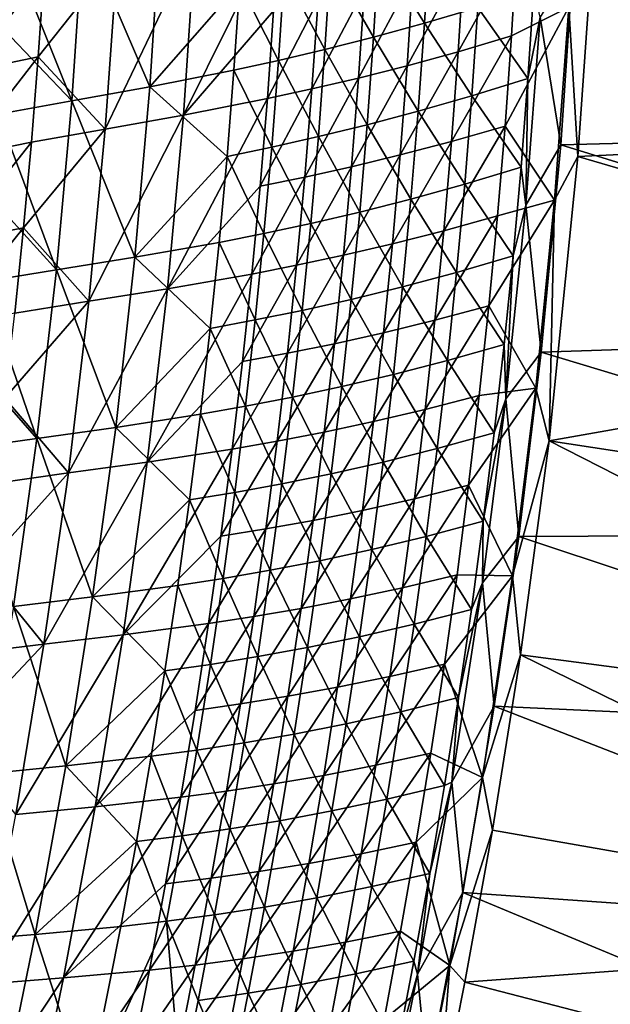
# Model space of a CAD drawing. Header units: metres. Extents: x 0 to 1400, y -1400 to 0.
# Tile 278 of 366: x 1278 to 1327, y -637 to -557. Entities that reach past the tile are written whole.
import ezdxf

# ---------------------------------------------------------------- set-up
doc = ezdxf.new("R2010")
doc.units = ezdxf.units.M

msp = doc.modelspace()

# ---------------------------------------------------------------- linework, layer by layer
at = {"layer": 'None'}
for points in [[(1290.08728, -548.115723, -255.783554), (1283.700562, -549.399353, -311.768768), (1289.181152, -562.140625, -255.795685)], [(1289.181152, -562.140625, -255.795685), (1296.554932, -553.705139, -199.830627), (1290.08728, -548.115723, -255.783554)], [(1299.761108, -548.687988, -200.216446), (1291.925415, -564.463867, -256.163635), (1292.895264, -550.178772, -256.151398)], [(1299.761108, -548.687988, -200.216446), (1299.337646, -555.90332, -200.222137), (1291.925415, -564.463867, -256.163635)], [(1282.763184, -563.29718, -311.780365), (1283.700562, -549.399353, -311.768768), (1277.67981, -550.602539, -367.761932)], [(1283.700562, -549.399353, -311.768768), (1282.763184, -563.29718, -311.780365), (1289.181152, -562.140625, -255.795685)], [(1323.956177, -551.852417, -29.544565), (1373.926392, -565.594421), (1374.918823, -548.937927)], [(1375.698975, -548.824097, -3), (1374.709106, -565.499756, -3), (1325.384521, -553.028625, -32.129719)], [(1292.895264, -550.178772, -256.151398), (1291.925415, -564.463867, -256.163635), (1285.501587, -565.615051, -312.129211)], [(1285.501587, -565.615051, -312.129211), (1286.502563, -551.458679, -312.117523), (1292.895264, -550.178772, -256.151398)], [(1311.739136, -556.928833, -88.082977), (1312.167358, -549.702148, -88.080376), (1307.998779, -550.888428, -115.989899)], [(1312.167358, -549.702148, -88.080376), (1311.739136, -556.928833, -88.082977), (1316.122925, -555.628357, -60.196178)], [(1277.238403, -557.498962, -367.766785), (1282.763184, -563.29718, -311.780365), (1277.67981, -550.602539, -367.761932)], [(1307.555786, -558.07782, -115.993576), (1307.998779, -550.888428, -115.989899), (1304.016235, -551.93988, -143.919174)], [(1307.555786, -558.07782, -115.993576), (1311.739136, -556.928833, -88.082977), (1307.998779, -550.888428, -115.989899)], [(1319.331299, -550.57666, -60.669395), (1314.500366, -559.271912, -88.538628), (1314.961304, -551.911621, -88.536018)], [(1319.331299, -550.57666, -60.669395), (1318.887207, -557.974609, -60.670635), (1314.500366, -559.271912, -88.538628)], [(1323.594238, -555.610901, -32.843884), (1318.887207, -557.974609, -60.670635), (1319.331299, -550.57666, -60.669395)], [(1285.501587, -565.615051, -312.129211), (1280.004272, -559.684021, -368.092255), (1286.502563, -551.458679, -312.117523)], [(1280.004272, -559.684021, -368.092255), (1280.47644, -552.659485, -368.087372), (1286.502563, -551.458679, -312.117523)], [(1303.560181, -559.092041, -143.92366), (1304.016235, -551.93988, -143.919174), (1300.205933, -552.87323, -171.867142)], [(1307.555786, -558.07782, -115.993576), (1304.016235, -551.93988, -143.919174), (1303.560181, -559.092041, -143.92366)], [(1314.961304, -551.911621, -88.536018), (1314.500366, -559.271912, -88.538628), (1310.314209, -560.417603, -116.431664)], [(1314.961304, -551.911621, -88.536018), (1310.314209, -560.417603, -116.431664), (1310.789917, -553.095154, -116.427971)], [(1322.928711, -566.902344, -29.544586), (1323.956177, -551.852417, -29.544565), (1321.232422, -556.4375, -30.962009)], [(1323.956177, -551.852417, -29.544565), (1322.928711, -566.902344, -29.544586), (1373.926392, -565.594421)], [(1274.221069, -560.892273, -424.044281), (1280.47644, -552.659485, -368.087372), (1280.004272, -559.684021, -368.092255)], [(1274.221069, -560.892273, -424.044281), (1274.709839, -553.913086, -424.041046), (1280.47644, -552.659485, -368.087372)], [(1299.738281, -559.988525, -171.872253), (1300.205933, -552.87323, -171.867142), (1296.554932, -553.705139, -199.830627)], [(1303.560181, -559.092041, -143.92366), (1300.205933, -552.87323, -171.867142), (1299.738281, -559.988525, -171.872253)], [(1310.789917, -553.095154, -116.427971), (1306.315552, -561.428589, -144.345581), (1306.804443, -554.14386, -144.34108)], [(1310.789917, -553.095154, -116.427971), (1310.314209, -560.417603, -116.431664), (1306.315552, -561.428589, -144.345581)], [(1325.384521, -553.028625, -32.129719), (1324.347168, -567.869507, -32.129738), (1323.594238, -555.610901, -32.843884)], [(1325.384521, -553.028625, -32.129719), (1374.709106, -565.499756, -3), (1324.347168, -567.869507, -32.129738)], [(1296.076904, -560.78418, -199.836227), (1296.554932, -553.705139, -199.830627), (1289.181152, -562.140625, -255.795685)], [(1299.738281, -559.988525, -171.872253), (1296.554932, -553.705139, -199.830627), (1296.076904, -560.78418, -199.836227)], [(1306.804443, -554.14386, -144.34108), (1302.490967, -562.321655, -172.278519), (1302.991455, -555.074341, -172.273361)], [(1306.804443, -554.14386, -144.34108), (1306.315552, -561.428589, -144.345581), (1302.490967, -562.321655, -172.278519)], [(1320.238647, -561.454895, -32.34861), (1320.718262, -554.160278, -32.348568), (1316.122925, -555.628357, -60.196178)], [(1321.232422, -556.4375, -30.962009), (1320.718262, -554.160278, -32.348568), (1320.238647, -561.454895, -32.34861)], [(1302.991455, -555.074341, -172.273361), (1302.490967, -562.321655, -172.278519), (1298.826904, -563.113831, -200.227753)], [(1302.991455, -555.074341, -172.273361), (1298.826904, -563.113831, -200.227753), (1299.337646, -555.90332, -200.222137)], [(1299.337646, -555.90332, -200.222137), (1298.826904, -563.113831, -200.227753), (1291.925415, -564.463867, -256.163635)], [(1311.739136, -556.928833, -88.082977), (1315.625122, -562.886108, -60.197418), (1316.122925, -555.628357, -60.196178)], [(1316.122925, -555.628357, -60.196178), (1315.625122, -562.886108, -60.197418), (1320.238647, -561.454895, -32.34861)], [(1318.887207, -557.974609, -60.670635), (1323.594238, -555.610901, -32.843884), (1318.35498, -565.36731, -60.671867)], [(1323.594238, -555.610901, -32.843884), (1322.411499, -571.45166, -32.844135), (1318.35498, -565.36731, -60.671867)], [(1323.594238, -555.610901, -32.843884), (1324.347168, -567.869507, -32.129738), (1322.411499, -571.45166, -32.844135)], [(1320.052124, -571.872681, -30.961826), (1321.232422, -556.4375, -30.962009), (1320.238647, -561.454895, -32.34861)], [(1320.052124, -571.872681, -30.961826), (1322.928711, -566.902344, -29.544586), (1321.232422, -556.4375, -30.962009)], [(1277.238403, -557.498962, -367.766785), (1276.712158, -564.389893, -367.771606), (1282.763184, -563.29718, -311.780365)], [(1311.225098, -564.149292, -88.085541), (1311.739136, -556.928833, -88.082977), (1307.555786, -558.07782, -115.993576)], [(1315.625122, -562.886108, -60.197418), (1311.739136, -556.928833, -88.082977), (1311.225098, -564.149292, -88.085541)], [(1307.027344, -565.260803, -115.9972), (1307.555786, -558.07782, -115.993576), (1303.560181, -559.092041, -143.92366)], [(1307.027344, -565.260803, -115.9972), (1311.225098, -564.149292, -88.085541), (1307.555786, -558.07782, -115.993576)], [(1318.887207, -557.974609, -60.670635), (1313.951904, -566.626648, -88.541206), (1314.500366, -559.271912, -88.538628)], [(1318.887207, -557.974609, -60.670635), (1318.35498, -565.36731, -60.671867), (1313.951904, -566.626648, -88.541206)], [(1303.018921, -566.23761, -143.928055), (1303.560181, -559.092041, -143.92366), (1299.738281, -559.988525, -171.872253)], [(1307.027344, -565.260803, -115.9972), (1303.560181, -559.092041, -143.92366), (1303.018921, -566.23761, -143.928055)], [(1314.500366, -559.271912, -88.538628), (1309.751221, -567.734253, -116.435318), (1310.314209, -560.417603, -116.431664)], [(1314.500366, -559.271912, -88.538628), (1313.951904, -566.626648, -88.541206), (1309.751221, -567.734253, -116.435318)], [(1273.64624, -567.866638, -424.047516), (1280.004272, -559.684021, -368.092255), (1279.445557, -566.703796, -368.097107)], [(1273.64624, -567.866638, -424.047516), (1274.221069, -560.892273, -424.044281), (1280.004272, -559.684021, -368.092255)], [(1279.445557, -566.703796, -368.097107), (1280.004272, -559.684021, -368.092255), (1285.501587, -565.615051, -312.129211)], [(1299.185791, -567.097107, -171.877274), (1299.738281, -559.988525, -171.872253), (1296.076904, -560.78418, -199.836227)], [(1303.018921, -566.23761, -143.928055), (1299.738281, -559.988525, -171.872253), (1299.185791, -567.097107, -171.877274)], [(1295.51416, -567.856506, -199.841736), (1296.076904, -560.78418, -199.836227), (1289.181152, -562.140625, -255.795685)], [(1299.185791, -567.097107, -171.877274), (1296.076904, -560.78418, -199.836227), (1295.51416, -567.856506, -199.841736)], [(1310.314209, -560.417603, -116.431664), (1309.751221, -567.734253, -116.435318), (1305.739868, -568.707275, -144.350052)], [(1310.314209, -560.417603, -116.431664), (1305.739868, -568.707275, -144.350052), (1306.315552, -561.428589, -144.345581)], [(1306.315552, -561.428589, -144.345581), (1301.903931, -569.562866, -172.2836), (1302.490967, -562.321655, -172.278519)], [(1306.315552, -561.428589, -144.345581), (1305.739868, -568.707275, -144.350052), (1301.903931, -569.562866, -172.2836)], [(1315.625122, -562.886108, -60.197418), (1319.67334, -568.742981, -32.348663), (1320.238647, -561.454895, -32.34861)], [(1320.238647, -561.454895, -32.34861), (1319.67334, -568.742981, -32.348663), (1320.052124, -571.872681, -30.961826)], [(1289.181152, -562.140625, -255.795685), (1282.763184, -563.29718, -311.780365), (1287.9375, -576.138611, -255.807434)], [(1289.181152, -562.140625, -255.795685), (1287.9375, -576.138611, -255.807434), (1295.51416, -567.856506, -199.841736)], [(1302.490967, -562.321655, -172.278519), (1298.229736, -570.318237, -200.233322), (1298.826904, -563.113831, -200.227753)], [(1302.490967, -562.321655, -172.278519), (1301.903931, -569.562866, -172.2836), (1298.229736, -570.318237, -200.233322)], [(1276.712158, -564.389893, -367.771606), (1281.489258, -577.168518, -311.791626), (1282.763184, -563.29718, -311.780365)], [(1282.763184, -563.29718, -311.780365), (1281.489258, -577.168518, -311.791626), (1287.9375, -576.138611, -255.807434)], [(1298.826904, -563.113831, -200.227753), (1298.229736, -570.318237, -200.233322), (1290.61145, -578.72406, -256.175568)], [(1291.925415, -564.463867, -256.163635), (1298.826904, -563.113831, -200.227753), (1290.61145, -578.72406, -256.175568)], [(1315.042114, -570.136963, -60.198654), (1315.625122, -562.886108, -60.197418), (1311.225098, -564.149292, -88.085541)], [(1319.67334, -568.742981, -32.348663), (1315.625122, -562.886108, -60.197418), (1315.042114, -570.136963, -60.198654)], [(1310.626221, -571.362549, -88.088074), (1311.225098, -564.149292, -88.085541), (1307.027344, -565.260803, -115.9972)], [(1315.042114, -570.136963, -60.198654), (1311.225098, -564.149292, -88.085541), (1310.626221, -571.362549, -88.088074)], [(1276.712158, -564.389893, -367.771606), (1276.102173, -571.274292, -367.776367), (1281.489258, -577.168518, -311.791626)], [(1291.925415, -564.463867, -256.163635), (1284.157959, -579.746582, -312.140656), (1285.501587, -565.615051, -312.129211)], [(1291.925415, -564.463867, -256.163635), (1290.61145, -578.72406, -256.175568), (1284.157959, -579.746582, -312.140656)], [(1285.501587, -565.615051, -312.129211), (1284.157959, -579.746582, -312.140656), (1278.801636, -573.717407, -368.101929)], [(1278.801636, -573.717407, -368.101929), (1279.445557, -566.703796, -368.097107), (1285.501587, -565.615051, -312.129211)], [(1306.414551, -572.43634, -116.000763), (1307.027344, -565.260803, -115.9972), (1303.018921, -566.23761, -143.928055)], [(1306.414551, -572.43634, -116.000763), (1310.626221, -571.362549, -88.088074), (1307.027344, -565.260803, -115.9972)], [(1318.35498, -565.36731, -60.671867), (1313.316895, -573.974548, -88.543755), (1313.951904, -566.626648, -88.541206)], [(1318.35498, -565.36731, -60.671867), (1317.735962, -572.753418, -60.673096), (1313.316895, -573.974548, -88.543755)], [(1318.35498, -565.36731, -60.671867), (1322.411499, -571.45166, -32.844135), (1317.735962, -572.753418, -60.673096)], [(1322.928711, -566.902344, -29.544586), (1372.522339, -582.221313), (1373.926392, -565.594421)], [(1374.709106, -565.499756, -3), (1373.307251, -582.145874, -3), (1324.347168, -567.869507, -32.129738)], [(1302.393555, -573.375671, -143.932388), (1303.018921, -566.23761, -143.928055), (1299.185791, -567.097107, -171.877274)], [(1306.414551, -572.43634, -116.000763), (1303.018921, -566.23761, -143.928055), (1302.393555, -573.375671, -143.932388)], [(1272.986694, -574.834839, -424.05069), (1279.445557, -566.703796, -368.097107), (1278.801636, -573.717407, -368.101929)], [(1272.986694, -574.834839, -424.05069), (1273.64624, -567.866638, -424.047516), (1279.445557, -566.703796, -368.097107)], [(1298.549316, -574.198059, -171.882217), (1299.185791, -567.097107, -171.877274), (1295.51416, -567.856506, -199.841736)], [(1302.393555, -573.375671, -143.932388), (1299.185791, -567.097107, -171.877274), (1298.549316, -574.198059, -171.882217)], [(1313.951904, -566.626648, -88.541206), (1309.102173, -575.043823, -116.438919), (1309.751221, -567.734253, -116.435318)], [(1313.316895, -573.974548, -88.543755), (1309.102173, -575.043823, -116.438919), (1313.951904, -566.626648, -88.541206)], [(1321.313354, -583.920044, -29.544594), (1322.928711, -566.902344, -29.544586), (1320.052124, -571.872681, -30.961826)], [(1322.928711, -566.902344, -29.544586), (1321.313354, -583.920044, -29.544594), (1372.522339, -582.221313)], [(1287.9375, -576.138611, -255.807434), (1294.867798, -574.921082, -199.847137), (1295.51416, -567.856506, -199.841736)], [(1294.867798, -574.921082, -199.847137), (1298.549316, -574.198059, -171.882217), (1295.51416, -567.856506, -199.841736)], [(1309.751221, -567.734253, -116.435318), (1305.078369, -575.97876, -144.354446), (1305.739868, -568.707275, -144.350052)], [(1309.751221, -567.734253, -116.435318), (1309.102173, -575.043823, -116.438919), (1305.078369, -575.97876, -144.354446)], [(1324.347168, -567.869507, -32.129738), (1373.307251, -582.145874, -3), (1321.978271, -591.219177, -32.129742)], [(1324.347168, -567.869507, -32.129738), (1321.978271, -591.219177, -32.129742), (1322.411499, -571.45166, -32.844135)], [(1305.739868, -568.707275, -144.350052), (1305.078369, -575.97876, -144.354446), (1301.231323, -576.796631, -172.288635)], [(1305.739868, -568.707275, -144.350052), (1301.231323, -576.796631, -172.288635), (1301.903931, -569.562866, -172.2836)], [(1319.023071, -576.02356, -32.348732), (1319.67334, -568.742981, -32.348663), (1315.042114, -570.136963, -60.198654)], [(1319.67334, -568.742981, -32.348663), (1319.023071, -576.02356, -32.348732), (1320.052124, -571.872681, -30.961826)], [(1301.903931, -569.562866, -172.2836), (1297.547241, -577.515076, -200.238815), (1298.229736, -570.318237, -200.233322)], [(1301.903931, -569.562866, -172.2836), (1301.231323, -576.796631, -172.288635), (1297.547241, -577.515076, -200.238815)], [(1298.229736, -570.318237, -200.233322), (1297.547241, -577.515076, -200.238815), (1290.61145, -578.72406, -256.175568)], [(1314.374756, -577.380005, -60.199886), (1315.042114, -570.136963, -60.198654), (1310.626221, -571.362549, -88.088074)], [(1319.023071, -576.02356, -32.348732), (1315.042114, -570.136963, -60.198654), (1314.374756, -577.380005, -60.199886)], [(1276.102173, -571.274292, -367.776367), (1275.409424, -578.151123, -367.781067), (1281.489258, -577.168518, -311.791626)], [(1309.943481, -578.567688, -88.090561), (1310.626221, -571.362549, -88.088074), (1306.414551, -572.43634, -116.000763)], [(1310.626221, -571.362549, -88.088074), (1309.943481, -578.567688, -88.090561), (1314.374756, -577.380005, -60.199886)], [(1322.411499, -571.45166, -32.844135), (1317.031006, -580.131653, -60.674309), (1317.735962, -572.753418, -60.673096)], [(1322.411499, -571.45166, -32.844135), (1320.873169, -586.882446, -32.844353), (1317.031006, -580.131653, -60.674309)], [(1320.052124, -571.872681, -30.961826), (1319.023071, -576.02356, -32.348732), (1318.422485, -587.772522, -30.961508)], [(1318.422485, -587.772522, -30.961508), (1321.313354, -583.920044, -29.544594), (1320.052124, -571.872681, -30.961826)], [(1322.411499, -571.45166, -32.844135), (1321.978271, -591.219177, -32.129742), (1320.873169, -586.882446, -32.844353)], [(1305.71814, -579.603577, -116.004257), (1306.414551, -572.43634, -116.000763), (1302.393555, -573.375671, -143.932388)], [(1305.71814, -579.603577, -116.004257), (1309.943481, -578.567688, -88.090561), (1306.414551, -572.43634, -116.000763)], [(1317.735962, -572.753418, -60.673096), (1317.031006, -580.131653, -60.674309), (1312.596558, -581.314209, -88.546272)], [(1317.735962, -572.753418, -60.673096), (1312.596558, -581.314209, -88.546272), (1313.316895, -573.974548, -88.543755)], [(1278.801636, -573.717407, -368.101929), (1278.073364, -580.723389, -368.106659), (1272.243286, -581.79541, -424.053802)], [(1272.243286, -581.79541, -424.053802), (1272.986694, -574.834839, -424.05069), (1278.801636, -573.717407, -368.101929)], [(1284.157959, -579.746582, -312.140656), (1278.073364, -580.723389, -368.106659), (1278.801636, -573.717407, -368.101929)], [(1301.685059, -580.505188, -143.936646), (1302.393555, -573.375671, -143.932388), (1298.549316, -574.198059, -171.882217)], [(1305.71814, -579.603577, -116.004257), (1302.393555, -573.375671, -143.932388), (1301.685059, -580.505188, -143.936646)], [(1297.830078, -581.290466, -171.88707), (1298.549316, -574.198059, -171.882217), (1294.867798, -574.921082, -199.847137)], [(1301.685059, -580.505188, -143.936646), (1298.549316, -574.198059, -171.882217), (1297.830078, -581.290466, -171.88707)], [(1312.596558, -581.314209, -88.546272), (1308.368164, -582.344971, -116.442474), (1313.316895, -573.974548, -88.543755)], [(1308.368164, -582.344971, -116.442474), (1309.102173, -575.043823, -116.438919), (1313.316895, -573.974548, -88.543755)], [(1294.138794, -581.977051, -199.852463), (1294.867798, -574.921082, -199.847137), (1287.9375, -576.138611, -255.807434)], [(1297.830078, -581.290466, -171.88707), (1294.867798, -574.921082, -199.847137), (1294.138794, -581.977051, -199.852463)], [(1309.102173, -575.043823, -116.438919), (1304.332153, -583.241577, -144.358795), (1305.078369, -575.97876, -144.354446)], [(1309.102173, -575.043823, -116.438919), (1308.368164, -582.344971, -116.442474), (1304.332153, -583.241577, -144.358795)], [(1287.9375, -576.138611, -255.807434), (1281.489258, -577.168518, -311.791626), (1286.364258, -590.102112, -255.818771)], [(1286.364258, -590.102112, -255.818771), (1294.138794, -581.977051, -199.852463), (1287.9375, -576.138611, -255.807434)], [(1305.078369, -575.97876, -144.354446), (1300.474365, -584.021729, -172.293594), (1301.231323, -576.796631, -172.288635)], [(1305.078369, -575.97876, -144.354446), (1304.332153, -583.241577, -144.358795), (1300.474365, -584.021729, -172.293594)], [(1318.28894, -583.296021, -32.34882), (1319.023071, -576.02356, -32.348732), (1314.374756, -577.380005, -60.199886)], [(1319.023071, -576.02356, -32.348732), (1318.28894, -583.296021, -32.34882), (1318.422485, -587.772522, -30.961508)], [(1301.231323, -576.796631, -172.288635), (1300.474365, -584.021729, -172.293594), (1296.78064, -584.703125, -200.244232)], [(1301.231323, -576.796631, -172.288635), (1296.78064, -584.703125, -200.244232), (1297.547241, -577.515076, -200.238815)], [(1281.489258, -577.168518, -311.791626), (1275.409424, -578.151123, -367.781067), (1279.887085, -591.005493, -311.80249)], [(1281.489258, -577.168518, -311.791626), (1279.887085, -591.005493, -311.80249), (1286.364258, -590.102112, -255.818771)], [(1290.61145, -578.72406, -256.175568), (1297.547241, -577.515076, -200.238815), (1288.96167, -592.948608, -256.187195)], [(1297.547241, -577.515076, -200.238815), (1296.78064, -584.703125, -200.244232), (1288.96167, -592.948608, -256.187195)], [(1309.943481, -578.567688, -88.090561), (1313.624023, -584.614441, -60.201111), (1314.374756, -577.380005, -60.199886)], [(1314.374756, -577.380005, -60.199886), (1313.624023, -584.614441, -60.201111), (1318.28894, -583.296021, -32.34882)], [(1275.409424, -578.151123, -367.781067), (1274.634888, -585.019409, -367.785706), (1279.887085, -591.005493, -311.80249)], [(1309.177979, -585.763977, -88.09301), (1309.943481, -578.567688, -88.090561), (1305.71814, -579.603577, -116.004257)], [(1313.624023, -584.614441, -60.201111), (1309.943481, -578.567688, -88.090561), (1309.177979, -585.763977, -88.09301)], [(1290.61145, -578.72406, -256.175568), (1288.96167, -592.948608, -256.187195), (1282.479614, -593.842346, -312.151825)], [(1290.61145, -578.72406, -256.175568), (1282.479614, -593.842346, -312.151825), (1284.157959, -579.746582, -312.140656)], [(1284.157959, -579.746582, -312.140656), (1282.479614, -593.842346, -312.151825), (1277.261719, -587.72052, -368.111328)], [(1277.261719, -587.72052, -368.111328), (1278.073364, -580.723389, -368.106659), (1284.157959, -579.746582, -312.140656)], [(1304.939331, -586.761719, -116.00769), (1305.71814, -579.603577, -116.004257), (1301.685059, -580.505188, -143.936646)], [(1304.939331, -586.761719, -116.00769), (1309.177979, -585.763977, -88.09301), (1305.71814, -579.603577, -116.004257)], [(1312.596558, -581.314209, -88.546272), (1317.031006, -580.131653, -60.674309), (1311.791748, -588.644409, -88.548752)], [(1311.791748, -588.644409, -88.548752), (1317.031006, -580.131653, -60.674309), (1316.241089, -587.500671, -60.675514)], [(1317.031006, -580.131653, -60.674309), (1320.873169, -586.882446, -32.844353), (1316.241089, -587.500671, -60.675514)], [(1300.894409, -587.625549, -143.940811), (1301.685059, -580.505188, -143.936646), (1297.830078, -581.290466, -171.88707)], [(1304.939331, -586.761719, -116.00769), (1301.685059, -580.505188, -143.936646), (1300.894409, -587.625549, -143.940811)], [(1297.028809, -588.373474, -171.89183), (1297.830078, -581.290466, -171.88707), (1294.138794, -581.977051, -199.852463)], [(1300.894409, -587.625549, -143.940811), (1297.830078, -581.290466, -171.88707), (1297.028809, -588.373474, -171.89183)], [(1308.368164, -582.344971, -116.442474), (1312.596558, -581.314209, -88.546272), (1307.550049, -589.636353, -116.445976)], [(1307.550049, -589.636353, -116.445976), (1312.596558, -581.314209, -88.546272), (1311.791748, -588.644409, -88.548752)], [(1293.328003, -589.02356, -199.857666), (1294.138794, -581.977051, -199.852463), (1286.364258, -590.102112, -255.818771)], [(1297.028809, -588.373474, -171.89183), (1294.138794, -581.977051, -199.852463), (1293.328003, -589.02356, -199.857666)], [(1304.332153, -583.241577, -144.358795), (1308.368164, -582.344971, -116.442474), (1303.502197, -590.494507, -144.363068)], [(1303.502197, -590.494507, -144.363068), (1308.368164, -582.344971, -116.442474), (1307.550049, -589.636353, -116.445976)], [(1321.313354, -583.920044, -29.544594), (1370.715576, -598.809265), (1372.522339, -582.221313)], [(1373.307251, -582.145874, -3), (1371.502075, -598.753113, -3), (1321.978271, -591.219177, -32.129742)], [(1300.474365, -584.021729, -172.293594), (1304.332153, -583.241577, -144.358795), (1299.633911, -591.236694, -172.298477)], [(1299.633911, -591.236694, -172.298477), (1304.332153, -583.241577, -144.358795), (1303.502197, -590.494507, -144.363068)], [(1318.28894, -583.296021, -32.34882), (1313.624023, -584.614441, -60.201111), (1317.47168, -590.55957, -32.348919)], [(1318.422485, -587.772522, -30.961508), (1318.28894, -583.296021, -32.34882), (1317.47168, -590.55957, -32.348919)], [(1296.78064, -584.703125, -200.244232), (1300.474365, -584.021729, -172.293594), (1295.930664, -591.880981, -200.249573)], [(1295.930664, -591.880981, -200.249573), (1300.474365, -584.021729, -172.293594), (1299.633911, -591.236694, -172.298477)], [(1319.478516, -599.062073, -29.54458), (1321.313354, -583.920044, -29.544594), (1318.422485, -587.772522, -30.961508)], [(1321.313354, -583.920044, -29.544594), (1319.478516, -599.062073, -29.54458), (1370.715576, -598.809265)], [(1274.634888, -585.019409, -367.785706), (1273.779541, -591.878235, -367.790253), (1279.887085, -591.005493, -311.80249)], [(1288.96167, -592.948608, -256.187195), (1296.78064, -584.703125, -200.244232), (1295.930664, -591.880981, -200.249573)], [(1312.790771, -591.839722, -60.202332), (1313.624023, -584.614441, -60.201111), (1309.177979, -585.763977, -88.09301)], [(1317.47168, -590.55957, -32.348919), (1313.624023, -584.614441, -60.201111), (1312.790771, -591.839722, -60.202332)], [(1308.330322, -592.950806, -88.095413), (1309.177979, -585.763977, -88.09301), (1304.939331, -586.761719, -116.00769)], [(1312.790771, -591.839722, -60.202332), (1309.177979, -585.763977, -88.09301), (1308.330322, -592.950806, -88.095413)], [(1304.078857, -593.910156, -116.011047), (1304.939331, -586.761719, -116.00769), (1300.894409, -587.625549, -143.940811)], [(1304.078857, -593.910156, -116.011047), (1308.330322, -592.950806, -88.095413), (1304.939331, -586.761719, -116.00769)], [(1310.903687, -595.963745, -88.551193), (1316.241089, -587.500671, -60.675514), (1315.367432, -594.859192, -60.676708)], [(1311.791748, -588.644409, -88.548752), (1316.241089, -587.500671, -60.675514), (1310.903687, -595.963745, -88.551193)], [(1316.241089, -587.500671, -60.675514), (1320.873169, -586.882446, -32.844353), (1315.367432, -594.859192, -60.676708)], [(1320.873169, -586.882446, -32.844353), (1318.960449, -602.301941, -32.844601), (1315.367432, -594.859192, -60.676708)], [(1321.978271, -591.219177, -32.129742), (1318.960449, -602.301941, -32.844601), (1320.873169, -586.882446, -32.844353)], [(1282.479614, -593.842346, -312.151825), (1276.367798, -594.707214, -368.115936), (1277.261719, -587.72052, -368.111328)], [(1296.146484, -595.446472, -171.896484), (1297.028809, -588.373474, -171.89183), (1293.328003, -589.02356, -199.857666)], [(1300.022461, -594.735901, -143.944901), (1297.028809, -588.373474, -171.89183), (1296.146484, -595.446472, -171.896484)], [(1300.022461, -594.735901, -143.944901), (1300.894409, -587.625549, -143.940811), (1297.028809, -588.373474, -171.89183)], [(1304.078857, -593.910156, -116.011047), (1300.894409, -587.625549, -143.940811), (1300.022461, -594.735901, -143.944901)], [(1316.494995, -602.857849, -30.961105), (1318.422485, -587.772522, -30.961508), (1316.572266, -597.81366, -32.349037)], [(1316.494995, -602.857849, -30.961105), (1319.478516, -599.062073, -29.54458), (1318.422485, -587.772522, -30.961508)], [(1318.422485, -587.772522, -30.961508), (1317.47168, -590.55957, -32.348919), (1316.572266, -597.81366, -32.349037)], [(1292.436401, -596.059998, -199.862762), (1293.328003, -589.02356, -199.857666), (1286.364258, -590.102112, -255.818771)], [(1296.146484, -595.446472, -171.896484), (1293.328003, -589.02356, -199.857666), (1292.436401, -596.059998, -199.862762)], [(1306.649048, -596.916687, -116.449417), (1307.550049, -589.636353, -116.445976), (1311.791748, -588.644409, -88.548752)], [(1311.791748, -588.644409, -88.548752), (1310.903687, -595.963745, -88.551193), (1306.649048, -596.916687, -116.449417)], [(1302.589722, -597.736145, -144.367279), (1307.550049, -589.636353, -116.445976), (1306.649048, -596.916687, -116.449417)], [(1303.502197, -590.494507, -144.363068), (1307.550049, -589.636353, -116.445976), (1302.589722, -597.736145, -144.367279)], [(1286.364258, -590.102112, -255.818771), (1279.887085, -591.005493, -311.80249), (1284.469116, -604.02478, -255.829636)], [(1292.436401, -596.059998, -199.862762), (1286.364258, -590.102112, -255.818771), (1284.469116, -604.02478, -255.829636)], [(1303.502197, -590.494507, -144.363068), (1302.589722, -597.736145, -144.367279), (1298.711182, -598.440247, -172.303284)], [(1298.711182, -598.440247, -172.303284), (1299.633911, -591.236694, -172.298477), (1303.502197, -590.494507, -144.363068)], [(1316.572266, -597.81366, -32.349037), (1317.47168, -590.55957, -32.348919), (1312.790771, -591.839722, -60.202332)], [(1279.887085, -591.005493, -311.80249), (1273.779541, -591.878235, -367.790253), (1277.964111, -604.801636, -311.812927)], [(1279.887085, -591.005493, -311.80249), (1277.964111, -604.801636, -311.812927), (1284.469116, -604.02478, -255.829636)], [(1294.998657, -599.047363, -200.254822), (1299.633911, -591.236694, -172.298477), (1298.711182, -598.440247, -172.303284)], [(1295.930664, -591.880981, -200.249573), (1299.633911, -591.236694, -172.298477), (1294.998657, -599.047363, -200.254822)], [(1321.978271, -591.219177, -32.129742), (1319.615723, -608.776917, -32.129715), (1318.960449, -602.301941, -32.844601)], [(1321.978271, -591.219177, -32.129742), (1369.302124, -615.312683, -3), (1319.615723, -608.776917, -32.129715)], [(1321.978271, -591.219177, -32.129742), (1371.502075, -598.753113, -3), (1369.302124, -615.312683, -3)], [(1288.96167, -592.948608, -256.187195), (1295.930664, -591.880981, -200.249573), (1286.984741, -607.126526, -256.198425)], [(1295.930664, -591.880981, -200.249573), (1294.998657, -599.047363, -200.254822), (1286.984741, -607.126526, -256.198425)], [(1311.875977, -599.055054, -60.203545), (1312.790771, -591.839722, -60.202332), (1308.330322, -592.950806, -88.095413)], [(1316.572266, -597.81366, -32.349037), (1312.790771, -591.839722, -60.202332), (1311.875977, -599.055054, -60.203545)], [(1288.96167, -592.948608, -256.187195), (1280.474976, -607.891357, -312.162628), (1282.479614, -593.842346, -312.151825)], [(1288.96167, -592.948608, -256.187195), (1286.984741, -607.126526, -256.198425), (1280.474976, -607.891357, -312.162628)], [(1307.401611, -600.127319, -88.097778), (1308.330322, -592.950806, -88.095413), (1304.078857, -593.910156, -116.011047)], [(1311.875977, -599.055054, -60.203545), (1308.330322, -592.950806, -88.095413), (1307.401611, -600.127319, -88.097778)], [(1282.479614, -593.842346, -312.151825), (1280.474976, -607.891357, -312.162628), (1275.392578, -601.682251, -368.120483)], [(1275.392578, -601.682251, -368.120483), (1276.367798, -594.707214, -368.115936), (1282.479614, -593.842346, -312.151825)], [(1303.137695, -601.048096, -116.014328), (1304.078857, -593.910156, -116.011047), (1300.022461, -594.735901, -143.944901)], [(1303.137695, -601.048096, -116.014328), (1307.401611, -600.127319, -88.097778), (1304.078857, -593.910156, -116.011047)], [(1299.07019, -601.835693, -143.948883), (1300.022461, -594.735901, -143.944901), (1296.146484, -595.446472, -171.896484)], [(1303.137695, -601.048096, -116.014328), (1300.022461, -594.735901, -143.944901), (1299.07019, -601.835693, -143.948883)], [(1309.933228, -603.270996, -88.553589), (1310.903687, -595.963745, -88.551193), (1315.367432, -594.859192, -60.676708)], [(1315.367432, -594.859192, -60.676708), (1314.410889, -602.205872, -60.677891), (1309.933228, -603.270996, -88.553589)], [(1315.367432, -594.859192, -60.676708), (1318.960449, -602.301941, -32.844601), (1314.410889, -602.205872, -60.677891)], [(1295.184204, -602.508667, -171.901047), (1296.146484, -595.446472, -171.896484), (1292.436401, -596.059998, -199.862762)], [(1299.07019, -601.835693, -143.948883), (1296.146484, -595.446472, -171.896484), (1295.184204, -602.508667, -171.901047)], [(1291.464966, -603.08551, -199.867737), (1292.436401, -596.059998, -199.862762), (1284.469116, -604.02478, -255.829636)], [(1295.184204, -602.508667, -171.901047), (1292.436401, -596.059998, -199.862762), (1291.464966, -603.08551, -199.867737)], [(1305.66626, -604.184631, -116.452797), (1310.903687, -595.963745, -88.551193), (1309.933228, -603.270996, -88.553589)], [(1310.903687, -595.963745, -88.551193), (1305.66626, -604.184631, -116.452797), (1306.649048, -596.916687, -116.449417)], [(1301.595703, -604.96521, -144.371399), (1302.589722, -597.736145, -144.367279), (1306.649048, -596.916687, -116.449417)], [(1306.649048, -596.916687, -116.449417), (1305.66626, -604.184631, -116.452797), (1301.595703, -604.96521, -144.371399)], [(1297.707153, -605.631042, -172.307999), (1302.589722, -597.736145, -144.367279), (1301.595703, -604.96521, -144.371399)], [(1302.589722, -597.736145, -144.367279), (1297.707153, -605.631042, -172.307999), (1298.711182, -598.440247, -172.303284)], [(1315.591431, -605.057495, -32.349171), (1316.572266, -597.81366, -32.349037), (1311.875977, -599.055054, -60.203545)], [(1316.494995, -602.857849, -30.961105), (1316.572266, -597.81366, -32.349037), (1315.591431, -605.057495, -32.349171)], [(1298.711182, -598.440247, -172.303284), (1297.707153, -605.631042, -172.307999), (1293.985596, -606.200806, -200.259979)], [(1293.985596, -606.200806, -200.259979), (1294.998657, -599.047363, -200.254822), (1298.711182, -598.440247, -172.303284)], [(1319.478516, -599.062073, -29.54458), (1368.514648, -615.349548), (1370.715576, -598.809265)], [(1286.984741, -607.126526, -256.198425), (1294.998657, -599.047363, -200.254822), (1293.985596, -606.200806, -200.259979)], [(1310.880493, -606.259827, -60.204754), (1311.875977, -599.055054, -60.203545), (1307.401611, -600.127319, -88.097778)], [(1315.591431, -605.057495, -32.349171), (1311.875977, -599.055054, -60.203545), (1310.880493, -606.259827, -60.204754)], [(1317.464844, -612.995178, -29.544554), (1319.478516, -599.062073, -29.54458), (1316.494995, -602.857849, -30.961105)], [(1319.478516, -599.062073, -29.54458), (1317.464844, -612.995178, -29.544554), (1368.514648, -615.349548)], [(1306.392822, -607.29303, -88.100082), (1307.401611, -600.127319, -88.097778), (1303.137695, -601.048096, -116.014328)], [(1307.401611, -600.127319, -88.097778), (1306.392822, -607.29303, -88.100082), (1310.880493, -606.259827, -60.204754)], [(1302.116821, -608.174927, -116.01754), (1303.137695, -601.048096, -116.014328), (1299.07019, -601.835693, -143.948883)], [(1302.116821, -608.174927, -116.01754), (1306.392822, -607.29303, -88.100082), (1303.137695, -601.048096, -116.014328)], [(1280.474976, -607.891357, -312.162628), (1274.33728, -608.644104, -368.124939), (1275.392578, -601.682251, -368.120483)], [(1298.038452, -608.924072, -143.952774), (1299.07019, -601.835693, -143.948883), (1295.184204, -602.508667, -171.901047)], [(1302.116821, -608.174927, -116.01754), (1299.07019, -601.835693, -143.948883), (1298.038452, -608.924072, -143.952774)], [(1294.1427, -609.559387, -171.905487), (1295.184204, -602.508667, -171.901047), (1291.464966, -603.08551, -199.867737)], [(1298.038452, -608.924072, -143.952774), (1295.184204, -602.508667, -171.901047), (1294.1427, -609.559387, -171.905487)], [(1314.410889, -602.205872, -60.677891), (1313.372559, -609.53949, -60.679054), (1308.881592, -610.564758, -88.555939)], [(1314.410889, -602.205872, -60.677891), (1308.881592, -610.564758, -88.555939), (1309.933228, -603.270996, -88.553589)], [(1318.960449, -602.301941, -32.844601), (1313.372559, -609.53949, -60.679054), (1314.410889, -602.205872, -60.677891)], [(1318.960449, -602.301941, -32.844601), (1316.494629, -618.851257, -32.844913), (1313.372559, -609.53949, -60.679054)], [(1313.988159, -619.238403, -30.960587), (1316.494995, -602.857849, -30.961105), (1314.530273, -612.290466, -32.349319)], [(1313.988159, -619.238403, -30.960587), (1317.464844, -612.995178, -29.544554), (1316.494995, -602.857849, -30.961105)], [(1314.530273, -612.290466, -32.349319), (1316.494995, -602.857849, -30.961105), (1315.591431, -605.057495, -32.349171)], [(1319.615723, -608.776917, -32.129715), (1316.494629, -618.851257, -32.844913), (1318.960449, -602.301941, -32.844601)], [(1290.414673, -610.099487, -199.872604), (1291.464966, -603.08551, -199.867737), (1284.469116, -604.02478, -255.829636)], [(1294.1427, -609.559387, -171.905487), (1291.464966, -603.08551, -199.867737), (1290.414673, -610.099487, -199.872604)], [(1304.602539, -611.438782, -116.4561), (1305.66626, -604.184631, -116.452797), (1309.933228, -603.270996, -88.553589)], [(1309.933228, -603.270996, -88.553589), (1308.881592, -610.564758, -88.555939), (1304.602539, -611.438782, -116.4561)], [(1284.469116, -604.02478, -255.829636), (1277.964111, -604.801636, -311.812927), (1282.259888, -617.900635, -255.839981)], [(1284.469116, -604.02478, -255.829636), (1282.259888, -617.900635, -255.839981), (1290.414673, -610.099487, -199.872604)], [(1300.52124, -612.180298, -144.375458), (1305.66626, -604.184631, -116.452797), (1304.602539, -611.438782, -116.4561)], [(1305.66626, -604.184631, -116.452797), (1300.52124, -612.180298, -144.375458), (1301.595703, -604.96521, -144.371399)], [(1277.964111, -604.801636, -311.812927), (1275.728149, -618.55072, -311.822906), (1282.259888, -617.900635, -255.839981)], [(1296.622803, -612.8078, -172.312637), (1297.707153, -605.631042, -172.307999), (1301.595703, -604.96521, -144.371399)], [(1301.595703, -604.96521, -144.371399), (1300.52124, -612.180298, -144.375458), (1296.622803, -612.8078, -172.312637)], [(1314.530273, -612.290466, -32.349319), (1315.591431, -605.057495, -32.349171), (1310.880493, -606.259827, -60.204754)], [(1292.892456, -613.340088, -200.26503), (1297.707153, -605.631042, -172.307999), (1296.622803, -612.8078, -172.312637)], [(1297.707153, -605.631042, -172.307999), (1292.892456, -613.340088, -200.26503), (1293.985596, -606.200806, -200.259979)], [(1293.985596, -606.200806, -200.259979), (1292.892456, -613.340088, -200.26503), (1284.688721, -621.24707, -256.209229)], [(1284.688721, -621.24707, -256.209229), (1286.984741, -607.126526, -256.198425), (1293.985596, -606.200806, -200.259979)], [(1306.392822, -607.29303, -88.100082), (1309.805176, -613.453308, -60.205948), (1310.880493, -606.259827, -60.204754)], [(1310.880493, -606.259827, -60.204754), (1309.805176, -613.453308, -60.205948), (1314.530273, -612.290466, -32.349319)], [(1278.152222, -621.88269, -312.173004), (1286.984741, -607.126526, -256.198425), (1284.688721, -621.24707, -256.209229)], [(1286.984741, -607.126526, -256.198425), (1278.152222, -621.88269, -312.173004), (1280.474976, -607.891357, -312.162628)], [(1305.304565, -614.447083, -88.102341), (1306.392822, -607.29303, -88.100082), (1302.116821, -608.174927, -116.01754)], [(1309.805176, -613.453308, -60.205948), (1306.392822, -607.29303, -88.100082), (1305.304565, -614.447083, -88.102341)], [(1280.474976, -607.891357, -312.162628), (1278.152222, -621.88269, -312.173004), (1273.202637, -615.591492, -368.129303)], [(1280.474976, -607.891357, -312.162628), (1273.202637, -615.591492, -368.129303), (1274.33728, -608.644104, -368.124939)], [(1301.01709, -615.289856, -116.02066), (1302.116821, -608.174927, -116.01754), (1298.038452, -608.924072, -143.952774)], [(1301.01709, -615.289856, -116.02066), (1305.304565, -614.447083, -88.102341), (1302.116821, -608.174927, -116.01754)], [(1296.928345, -616.000427, -143.956573), (1298.038452, -608.924072, -143.952774), (1294.1427, -609.559387, -171.905487)], [(1296.928345, -616.000427, -143.956573), (1301.01709, -615.289856, -116.02066), (1298.038452, -608.924072, -143.952774)], [(1319.615723, -608.776917, -32.129715), (1317.313232, -623.174072, -32.129673), (1316.494629, -618.851257, -32.844913)], [(1319.615723, -608.776917, -32.129715), (1366.715942, -631.816406, -3), (1317.313232, -623.174072, -32.129673)], [(1369.302124, -615.312683, -3), (1366.715942, -631.816406, -3), (1319.615723, -608.776917, -32.129715)], [(1282.259888, -617.900635, -255.839981), (1289.286377, -617.101074, -199.877335), (1290.414673, -610.099487, -199.872604)], [(1289.286377, -617.101074, -199.877335), (1293.023071, -616.5979, -171.909821), (1290.414673, -610.099487, -199.872604)], [(1293.023071, -616.5979, -171.909821), (1294.1427, -609.559387, -171.905487), (1290.414673, -610.099487, -199.872604)], [(1296.928345, -616.000427, -143.956573), (1294.1427, -609.559387, -171.905487), (1293.023071, -616.5979, -171.909821)], [(1313.372559, -609.53949, -60.679054), (1307.749634, -617.84375, -88.558243), (1308.881592, -610.564758, -88.555939)], [(1313.372559, -609.53949, -60.679054), (1312.25354, -616.858643, -60.680206), (1307.749634, -617.84375, -88.558243)], [(1316.494629, -618.851257, -32.844913), (1312.25354, -616.858643, -60.680206), (1313.372559, -609.53949, -60.679054)], [(1308.881592, -610.564758, -88.555939), (1307.749634, -617.84375, -88.558243), (1303.458984, -618.677979, -116.459343)], [(1308.881592, -610.564758, -88.555939), (1303.458984, -618.677979, -116.459343), (1304.602539, -611.438782, -116.4561)], [(1299.367188, -619.380127, -144.379425), (1300.52124, -612.180298, -144.375458), (1304.602539, -611.438782, -116.4561)], [(1304.602539, -611.438782, -116.4561), (1303.458984, -618.677979, -116.459343), (1299.367188, -619.380127, -144.379425)], [(1295.459351, -619.969055, -172.317169), (1300.52124, -612.180298, -144.375458), (1299.367188, -619.380127, -144.379425)], [(1300.52124, -612.180298, -144.375458), (1295.459351, -619.969055, -172.317169), (1296.622803, -612.8078, -172.312637)], [(1309.805176, -613.453308, -60.205948), (1313.389526, -619.511902, -32.349487), (1314.530273, -612.290466, -32.349319)], [(1313.389526, -619.511902, -32.349487), (1313.988159, -619.238403, -30.960587), (1314.530273, -612.290466, -32.349319)], [(1284.688721, -621.24707, -256.209229), (1292.892456, -613.340088, -200.26503), (1291.720215, -620.463806, -200.269989)], [(1291.720215, -620.463806, -200.269989), (1292.892456, -613.340088, -200.26503), (1296.622803, -612.8078, -172.312637)], [(1296.622803, -612.8078, -172.312637), (1295.459351, -619.969055, -172.317169), (1291.720215, -620.463806, -200.269989)], [(1308.650879, -620.634888, -60.207138), (1309.805176, -613.453308, -60.205948), (1305.304565, -614.447083, -88.102341)], [(1313.389526, -619.511902, -32.349487), (1309.805176, -613.453308, -60.205948), (1308.650879, -620.634888, -60.207138)], [(1314.901489, -628.284851, -29.544502), (1317.464844, -612.995178, -29.544554), (1313.988159, -619.238403, -30.960587)], [(1317.464844, -612.995178, -29.544554), (1314.901489, -628.284851, -29.544502), (1365.928101, -631.833923)], [(1317.464844, -612.995178, -29.544554), (1365.928101, -631.833923), (1368.514648, -615.349548)], [(1304.138062, -621.588867, -88.104553), (1305.304565, -614.447083, -88.102341), (1301.01709, -615.289856, -116.02066)], [(1308.650879, -620.634888, -60.207138), (1305.304565, -614.447083, -88.102341), (1304.138062, -621.588867, -88.104553)], [(1299.839478, -622.392212, -116.023705), (1301.01709, -615.289856, -116.02066), (1296.928345, -616.000427, -143.956573)], [(1299.839478, -622.392212, -116.023705), (1304.138062, -621.588867, -88.104553), (1301.01709, -615.289856, -116.02066)], [(1291.82605, -623.623413, -171.914017), (1293.023071, -616.5979, -171.909821), (1289.286377, -617.101074, -199.877335)], [(1293.023071, -616.5979, -171.909821), (1291.82605, -623.623413, -171.914017), (1295.740601, -623.064026, -143.960266)], [(1295.740601, -623.064026, -143.960266), (1296.928345, -616.000427, -143.956573), (1293.023071, -616.5979, -171.909821)], [(1295.740601, -623.064026, -143.960266), (1299.839478, -622.392212, -116.023705), (1296.928345, -616.000427, -143.956573)], [(1288.081055, -624.089661, -199.881927), (1289.286377, -617.101074, -199.877335), (1282.259888, -617.900635, -255.839981)], [(1288.081055, -624.089661, -199.881927), (1291.82605, -623.623413, -171.914017), (1289.286377, -617.101074, -199.877335)], [(1312.25354, -616.858643, -60.680206), (1306.538574, -625.106628, -88.560493), (1307.749634, -617.84375, -88.558243)], [(1312.25354, -616.858643, -60.680206), (1311.054688, -624.162048, -60.681343), (1306.538574, -625.106628, -88.560493)], [(1312.25354, -616.858643, -60.680206), (1316.494629, -618.851257, -32.844913), (1311.054688, -624.162048, -60.681343)], [(1282.259888, -617.900635, -255.839981), (1275.728149, -618.55072, -311.822906), (1279.744141, -631.723572, -255.849762)], [(1279.744141, -631.723572, -255.849762), (1288.081055, -624.089661, -199.881927), (1282.259888, -617.900635, -255.839981)], [(1307.749634, -617.84375, -88.558243), (1302.236816, -625.900757, -116.462502), (1303.458984, -618.677979, -116.459343)], [(1307.749634, -617.84375, -88.558243), (1306.538574, -625.106628, -88.560493), (1302.236816, -625.900757, -116.462502)], [(1275.728149, -618.55072, -311.822906), (1273.187012, -632.246582, -311.832367), (1279.744141, -631.723572, -255.849762)], [(1303.458984, -618.677979, -116.459343), (1302.236816, -625.900757, -116.462502), (1298.134888, -626.563416, -144.383286)], [(1303.458984, -618.677979, -116.459343), (1298.134888, -626.563416, -144.383286), (1299.367188, -619.380127, -144.379425)], [(1316.494629, -618.851257, -32.844913), (1313.814819, -634.280334, -32.845055), (1311.054688, -624.162048, -60.681343)], [(1317.313232, -623.174072, -32.129673), (1313.814819, -634.280334, -32.845055), (1316.494629, -618.851257, -32.844913)], [(1294.217651, -627.113647, -172.321594), (1295.459351, -619.969055, -172.317169), (1299.367188, -619.380127, -144.379425)], [(1299.367188, -619.380127, -144.379425), (1298.134888, -626.563416, -144.383286), (1294.217651, -627.113647, -172.321594)], [(1312.170044, -626.72113, -32.34967), (1313.389526, -619.511902, -32.349487), (1308.650879, -620.634888, -60.207138)], [(1311.175903, -634.998047, -30.960037), (1313.988159, -619.238403, -30.960587), (1312.170044, -626.72113, -32.34967)], [(1311.175903, -634.998047, -30.960037), (1314.901489, -628.284851, -29.544502), (1313.988159, -619.238403, -30.960587)], [(1313.988159, -619.238403, -30.960587), (1313.389526, -619.511902, -32.349487), (1312.170044, -626.72113, -32.34967)], [(1282.082031, -635.299438, -256.219574), (1284.688721, -621.24707, -256.209229), (1291.720215, -620.463806, -200.269989)], [(1291.720215, -620.463806, -200.269989), (1290.470215, -627.570679, -200.274826), (1282.082031, -635.299438, -256.219574)], [(1290.470215, -627.570679, -200.274826), (1295.459351, -619.969055, -172.317169), (1294.217651, -627.113647, -172.321594)], [(1295.459351, -619.969055, -172.317169), (1290.470215, -627.570679, -200.274826), (1291.720215, -620.463806, -200.269989)], [(1307.418579, -627.803772, -60.208313), (1308.650879, -620.634888, -60.207138), (1304.138062, -621.588867, -88.104553)], [(1312.170044, -626.72113, -32.34967), (1308.650879, -620.634888, -60.207138), (1307.418579, -627.803772, -60.208313)], [(1275.519653, -635.805298, -312.182953), (1284.688721, -621.24707, -256.209229), (1282.082031, -635.299438, -256.219574)], [(1275.519653, -635.805298, -312.182953), (1278.152222, -621.88269, -312.173004), (1284.688721, -621.24707, -256.209229)], [(1302.894165, -628.717651, -88.106697), (1304.138062, -621.588867, -88.104553), (1299.839478, -622.392212, -116.023705)], [(1307.418579, -627.803772, -60.208313), (1304.138062, -621.588867, -88.104553), (1302.894165, -628.717651, -88.106697)], [(1291.82605, -623.623413, -171.914017), (1294.476196, -630.114075, -143.963852), (1295.740601, -623.064026, -143.960266)], [(1294.476196, -630.114075, -143.963852), (1298.584839, -629.481323, -116.026657), (1295.740601, -623.064026, -143.960266)], [(1295.740601, -623.064026, -143.960266), (1298.584839, -629.481323, -116.026657), (1299.839478, -622.392212, -116.023705)], [(1298.584839, -629.481323, -116.026657), (1302.894165, -628.717651, -88.106697), (1299.839478, -622.392212, -116.023705)], [(1288.081055, -624.089661, -199.881927), (1290.552856, -630.635315, -171.918106), (1291.82605, -623.623413, -171.914017)], [(1290.552856, -630.635315, -171.918106), (1294.476196, -630.114075, -143.963852), (1291.82605, -623.623413, -171.914017)], [(1317.313232, -623.174072, -32.129673), (1315.054199, -635.656494, -32.12962), (1313.814819, -634.280334, -32.845055)], [(1366.715942, -631.816406, -3), (1315.054199, -635.656494, -32.12962), (1317.313232, -623.174072, -32.129673)], [(1279.744141, -631.723572, -255.849762), (1286.799805, -631.064453, -199.886383), (1288.081055, -624.089661, -199.881927)], [(1286.799805, -631.064453, -199.886383), (1290.552856, -630.635315, -171.918106), (1288.081055, -624.089661, -199.881927)], [(1306.538574, -625.106628, -88.560493), (1311.054688, -624.162048, -60.681343), (1305.24939, -632.352173, -88.562683)], [(1305.24939, -632.352173, -88.562683), (1311.054688, -624.162048, -60.681343), (1309.777222, -631.448425, -60.682461)], [(1311.054688, -624.162048, -60.681343), (1313.814819, -634.280334, -32.845055), (1309.777222, -631.448425, -60.682461)], [(1306.538574, -625.106628, -88.560493), (1300.93689, -633.105835, -116.465584), (1302.236816, -625.900757, -116.462502)], [(1300.93689, -633.105835, -116.465584), (1306.538574, -625.106628, -88.560493), (1305.24939, -632.352173, -88.562683)], [(1302.236816, -625.900757, -116.462502), (1296.825073, -633.72876, -144.38707), (1298.134888, -626.563416, -144.383286)], [(1302.236816, -625.900757, -116.462502), (1300.93689, -633.105835, -116.465584), (1296.825073, -633.72876, -144.38707)], [(1289.143188, -634.659241, -200.279541), (1290.470215, -627.570679, -200.274826), (1294.217651, -627.113647, -172.321594)], [(1294.217651, -627.113647, -172.321594), (1292.898926, -634.240051, -172.325912), (1289.143188, -634.659241, -200.279541)], [(1298.134888, -626.563416, -144.383286), (1296.825073, -633.72876, -144.38707), (1292.898926, -634.240051, -172.325912)], [(1298.134888, -626.563416, -144.383286), (1292.898926, -634.240051, -172.325912), (1294.217651, -627.113647, -172.321594)], [(1310.872803, -633.91748, -32.349869), (1312.170044, -626.72113, -32.34967), (1307.418579, -627.803772, -60.208313)], [(1311.175903, -634.998047, -30.960037), (1312.170044, -626.72113, -32.34967), (1310.872803, -633.91748, -32.349869)], [(1282.082031, -635.299438, -256.219574), (1290.470215, -627.570679, -200.274826), (1289.143188, -634.659241, -200.279541)], [(1306.109253, -634.959412, -60.209476), (1307.418579, -627.803772, -60.208313), (1302.894165, -628.717651, -88.106697)], [(1310.872803, -633.91748, -32.349869), (1307.418579, -627.803772, -60.208313), (1306.109253, -634.959412, -60.209476)], [(1301.573608, -635.832825, -88.108795), (1302.894165, -628.717651, -88.106697), (1298.584839, -629.481323, -116.026657)], [(1302.894165, -628.717651, -88.106697), (1301.573608, -635.832825, -88.108795), (1306.109253, -634.959412, -60.209476)], [(1311.986206, -643.51123, -29.544428), (1314.901489, -628.284851, -29.544502), (1311.175903, -634.998047, -30.960037)], [(1314.901489, -628.284851, -29.544502), (1311.986206, -643.51123, -29.544428), (1362.964233, -648.2547)], [(1314.901489, -628.284851, -29.544502), (1362.964233, -648.2547), (1365.928101, -631.833923)], [(1298.584839, -629.481323, -116.026657), (1294.476196, -630.114075, -143.963852), (1297.254028, -636.55658, -116.029518)], [(1297.254028, -636.55658, -116.029518), (1301.573608, -635.832825, -88.108795), (1298.584839, -629.481323, -116.026657)], [(1294.476196, -630.114075, -143.963852), (1290.552856, -630.635315, -171.918106), (1293.136108, -637.150024, -143.967316)], [(1294.476196, -630.114075, -143.963852), (1293.136108, -637.150024, -143.967316), (1297.254028, -636.55658, -116.029518)], [(1284.012451, -644.969971, -199.894882), (1286.799805, -631.064453, -199.886383), (1279.744141, -631.723572, -255.849762)], [(1291.721069, -644.171265, -143.970673), (1290.552856, -630.635315, -171.918106), (1284.012451, -644.969971, -199.894882)], [(1290.552856, -630.635315, -171.918106), (1286.799805, -631.064453, -199.886383), (1284.012451, -644.969971, -199.894882)], [(1290.552856, -630.635315, -171.918106), (1291.721069, -644.171265, -143.970673), (1293.136108, -637.150024, -143.967316)], [(1279.744141, -631.723572, -255.849762), (1273.187012, -632.246582, -311.832367), (1276.929321, -645.487915, -255.858932)], [(1276.929321, -645.487915, -255.858932), (1284.012451, -644.969971, -199.894882), (1279.744141, -631.723572, -255.849762)], [(1309.777222, -631.448425, -60.682461), (1308.421997, -638.716919, -60.683559), (1303.882935, -639.579468, -88.564827)], [(1309.777222, -631.448425, -60.682461), (1303.882935, -639.579468, -88.564827), (1305.24939, -632.352173, -88.562683)], [(1313.814819, -634.280334, -32.845055), (1308.421997, -638.716919, -60.683559), (1309.777222, -631.448425, -60.682461)], [(1366.715942, -631.816406, -3), (1363.752075, -648.25647, -3), (1315.054199, -635.656494, -32.12962)], [(1303.882935, -639.579468, -88.564827), (1299.560181, -640.292419, -116.468582), (1305.24939, -632.352173, -88.562683)], [(1305.24939, -632.352173, -88.562683), (1299.560181, -640.292419, -116.468582), (1300.93689, -633.105835, -116.465584)], [(1300.93689, -633.105835, -116.465584), (1295.438965, -640.875366, -144.390747), (1296.825073, -633.72876, -144.38707)], [(1299.560181, -640.292419, -116.468582), (1295.438965, -640.875366, -144.390747), (1300.93689, -633.105835, -116.465584)], [(1292.898926, -634.240051, -172.325912), (1291.504028, -641.347595, -172.330124), (1287.740234, -641.72876, -200.284134)], [(1292.898926, -634.240051, -172.325912), (1287.740234, -641.72876, -200.284134), (1289.143188, -634.659241, -200.279541)], [(1296.825073, -633.72876, -144.38707), (1291.504028, -641.347595, -172.330124), (1292.898926, -634.240051, -172.325912)], [(1296.825073, -633.72876, -144.38707), (1295.438965, -640.875366, -144.390747), (1291.504028, -641.347595, -172.330124)], [(1309.498535, -641.100525, -32.350086), (1310.872803, -633.91748, -32.349869), (1306.109253, -634.959412, -60.209476)], [(1313.814819, -634.280334, -32.845055), (1311.090088, -648.171143, -32.845058), (1308.421997, -638.716919, -60.683559)], [(1309.498535, -641.100525, -32.350086), (1311.175903, -634.998047, -30.960037), (1310.872803, -633.91748, -32.349869)], [(1313.814819, -634.280334, -32.845055), (1312.8302, -646.817078, -32.129559), (1311.090088, -648.171143, -32.845058)], [(1315.054199, -635.656494, -32.12962), (1312.8302, -646.817078, -32.129559), (1313.814819, -634.280334, -32.845055)], [(1279.172485, -649.275085, -256.22934), (1282.082031, -635.299438, -256.219574), (1289.143188, -634.659241, -200.279541)], [(1289.143188, -634.659241, -200.279541), (1287.740234, -641.72876, -200.284134), (1279.172485, -649.275085, -256.22934)], [(1301.573608, -635.832825, -88.108795), (1304.723511, -642.101257, -60.210629), (1306.109253, -634.959412, -60.209476)], [(1306.109253, -634.959412, -60.209476), (1304.723511, -642.101257, -60.210629), (1309.498535, -641.100525, -32.350086)], [(1308.456177, -648.510681, -30.959549), (1311.175903, -634.998047, -30.960037), (1309.498535, -641.100525, -32.350086)], [(1308.456177, -648.510681, -30.959549), (1311.986206, -643.51123, -29.544428), (1311.175903, -634.998047, -30.960037)], [(1272.585083, -649.650757, -312.192413), (1282.082031, -635.299438, -256.219574), (1279.172485, -649.275085, -256.22934)], [(1272.585083, -649.650757, -312.192413), (1275.519653, -635.805298, -312.182953), (1282.082031, -635.299438, -256.219574)], [(1300.177246, -642.933838, -88.110825), (1301.573608, -635.832825, -88.108795), (1297.254028, -636.55658, -116.029518)], [(1304.723511, -642.101257, -60.210629), (1301.573608, -635.832825, -88.108795), (1300.177246, -642.933838, -88.110825)], [(1363.752075, -648.25647, -3), (1312.8302, -646.817078, -32.129559), (1315.054199, -635.656494, -32.12962)], [(1297.254028, -636.55658, -116.029518), (1293.136108, -637.150024, -143.967316), (1295.848022, -643.61731, -116.032288)], [(1295.848022, -643.61731, -116.032288), (1300.177246, -642.933838, -88.110825), (1297.254028, -636.55658, -116.029518)], [(1293.136108, -637.150024, -143.967316), (1291.721069, -644.171265, -143.970673), (1295.848022, -643.61731, -116.032288)]]:
    msp.add_3dface(points, dxfattribs=at)
at = {"layer": 'None0'}
for points in [[(1294.119019, -124.129761, -541.977783), (1150.81958, -781.702271, -541.977783), (1274.459961, -120.453018, -541.977783)], [(1150.81958, -781.702271, -521.977783), (1294.119019, -124.129761, -521.977783), (1274.459961, -120.453018, -521.977783)], [(1294.119019, -124.129761, -541.977783), (1170.478882, -785.378174, -541.977783), (1150.81958, -781.702271, -541.977783)], [(1170.478882, -785.378174, -521.977783), (1294.119019, -124.129761, -521.977783), (1150.81958, -781.702271, -521.977783)], [(1170.478882, -785.378174, -521.977783), (1170.478882, -785.378174, -541.977783), (1294.119019, -124.129761, -521.977783)], [(1170.478882, -785.378174, -541.977783), (1294.119019, -124.129761, -541.977783), (1294.119019, -124.129761, -521.977783)]]:
    msp.add_3dface(points, dxfattribs=at)

doc.saveas('drawing.dxf')
